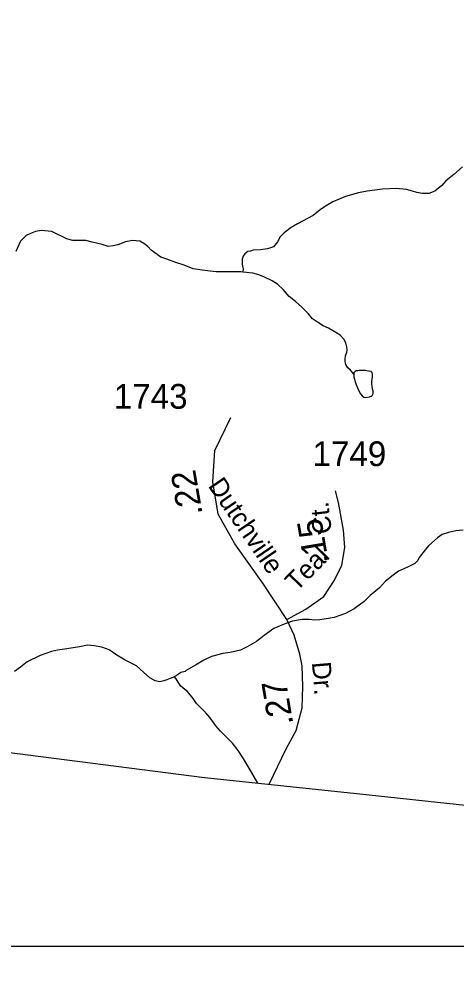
# Model space of a CAD drawing. Extents: x 2056842 to 2160602, y 826753 to 1016856.
# Drawn here: x 2087342 to 2089546, y 845771 to 850532 of the extents above; entities that cross this region are included whole.
import ezdxf

# ---------------------------------------------------------------- set-up
doc = ezdxf.new("R2010")
doc.units = 0
for name, color, linetype in [('Exist Boundary Political CountyLine', 7, 'Continuous'), ('Exist Hydrographic Creek Single Shore', 7, 'Continuous'), ('Exist Hydrographic Misc Water Feature', 7, 'Continuous'), ('Exist Road Non-System Type 51 Label', 7, 'Continuous'), ('Exist Road Secondary Mileage Hundredths English Label', 7, 'Continuous'), ('Exist Road Secondary Type 51 Attributed', 7, 'Continuous'), ('Exist Road Secondary Type 51 Label', 7, 'Continuous'), ('Exist Road Secondary Type 51 Number Label', 7, 'Continuous'), ('Map Preparation Inset Cut Line', 7, 'Continuous')]:
    doc.layers.add(name, color=color, linetype=linetype)

msp = doc.modelspace()

# ---------------------------------------------------------------- linework, layer by layer
at = {"layer": 'Exist Boundary Political CountyLine'}
msp.add_lwpolyline([(2087202.4, 846841.6), (2088278.5, 846703.3), (2089060.9, 846620.9), (2089592.9, 846564), (2090401.1, 846475.5), (2091507.2, 846371.9), (2092417.4, 846283.6), (2093037.6, 846221), (2093614.4, 846162.7), (2094823.1, 845562.6), (2096040.2, 844956.3), (2096290.8, 844827.9), (2097736.3, 844110.3), (2098905.5, 843530.6), (2099954.7, 843014.5), (2100389.5, 842806.4), (2101933, 842032.5), (2102162, 841868.8), (2110170.3, 837920.8)], dxfattribs=at)
at = {"layer": 'Exist Hydrographic Creek Single Shore'}
for points in [[(2089577.9, 849785), (2089534.2, 849747), (2089494.5, 849714.9), (2089474.4, 849690.8), (2089438.5, 849662.5), (2089408.6, 849650.4), (2089376.6, 849650.4), (2089348.3, 849656.3), (2089326.3, 849662.5), (2089296.2, 849670.3), (2089244.5, 849676.1), (2089174.6, 849671.7), (2089098.5, 849661.7), (2089054.6, 849653.4), (2088988.6, 849635.4), (2088924.8, 849608.9), (2088882.6, 849582.9), (2088860.7, 849568.7), (2088825.2, 849538.8), (2088747.1, 849498.3), (2088715.3, 849478.4), (2088679.4, 849452.2), (2088659.1, 849432.1), (2088645.3, 849406.2), (2088625.3, 849382.1), (2088595.5, 849372), (2088559.6, 849366), (2088523.5, 849363.8), (2088509.8, 849359.8), (2088495.9, 849357.9), (2088481.5, 849345.8), (2088471.9, 849333.5), (2088467.8, 849319.5), (2088468, 849307.7), (2088467.6, 849295.6), (2088469.8, 849283.5), (2088471.9, 849269.8), (2088471.7, 849253.6)], [(2088471.7, 849253.6), (2088460.2, 849255.8), (2088429.8, 849255.4), (2088409.9, 849255.7), (2088375.9, 849255.6), (2088335.9, 849255.1), (2088306, 849259.2), (2088265.8, 849262.9), (2088220.1, 849271), (2088175.8, 849288.7), (2088133.9, 849302.8), (2088087.8, 849318.7), (2088057.5, 849328.5), (2088009.5, 849364.2), (2087991.6, 849382.3), (2087971.3, 849398), (2087951.7, 849409.9), (2087933.2, 849411.9), (2087915.4, 849413.8), (2087879.7, 849405.9), (2087841.5, 849391.7), (2087817.6, 849385.6), (2087791.3, 849383.5), (2087761.6, 849393.3), (2087711.7, 849405.3), (2087679.3, 849413), (2087613.5, 849412.9), (2087581.7, 849421), (2087563.7, 849432.6), (2087535.4, 849444.6), (2087507.7, 849458.6), (2087489.3, 849460.6), (2087455.4, 849464.4), (2087425.5, 849458.4), (2087401.3, 849448.3), (2087379.4, 849438.3), (2087349.6, 849410.3), (2087326, 849357.9)]]:
    msp.add_lwpolyline(points, dxfattribs=at)
at = {"layer": 'Exist Hydrographic Misc Water Feature'}
for points in [[(2089031.5, 848739.4), (2089013.2, 848759.3), (2089001.1, 848771.3), (2088991.1, 848787.4), (2088987, 848801.4), (2088987.2, 848815.1), (2088989, 848831.5), (2088995, 848849.3), (2088997.2, 848859.5), (2088995, 848877.3), (2088990.7, 848897.4), (2088981, 848915.5), (2088962.6, 848935.3), (2088940.6, 848949.2), (2088902.7, 848971.2), (2088876.6, 848982.8), (2088846.9, 849000.8), (2088822.7, 849018.6), (2088800.6, 849044.7), (2088768.6, 849076.7), (2088736.6, 849106.3), (2088704.4, 849130.3), (2088674.3, 849166.5), (2088646.4, 849192.2), (2088618.3, 849210.3), (2088579.9, 849227.9), (2088551.8, 849239.8), (2088521.7, 849247.7), (2088490.1, 849251.6), (2088471.7, 849253.6)], [(2089031.5, 848739.4), (2089031.5, 848723.6), (2089033.7, 848713.6), (2089037.6, 848699.6), (2089041.5, 848689.7), (2089049.7, 848669.8), (2089053.6, 848657.4), (2089063.9, 848639.6), (2089071.9, 848629.5), (2089081.9, 848623.5), (2089091.7, 848621.6), (2089109.6, 848623.7), (2089118, 848627.8), (2089123.7, 848631.8), (2089127.4, 848641.7), (2089127.8, 848653.9), (2089125.6, 848663.9), (2089123.7, 848677.6), (2089121.5, 848687.7), (2089121.3, 848701.9), (2089123.3, 848713.8), (2089125.4, 848723.6), (2089125.4, 848733.7), (2089125.2, 848737.8), (2089123.5, 848747.8), (2089117.4, 848751.6), (2089105.3, 848753.8), (2089089.3, 848757.5), (2089069.4, 848757.6), (2089059.1, 848757.6), (2089051.1, 848755.5), (2089043.1, 848755.5), (2089037.4, 848751.5), (2089031.3, 848745.6), (2089031.5, 848739.4)], [(2089581.8, 847951.3), (2089545.5, 847947.4), (2089507.6, 847939), (2089476.2, 847929.1), (2089451.8, 847912.9), (2089408.1, 847874.9), (2089390.1, 847852.9), (2089360.4, 847812.8), (2089352.6, 847798.6), (2089338.4, 847782.5), (2089300.5, 847764.7), (2089256.4, 847744.2), (2089228.3, 847724.1), (2089190.6, 847694.1), (2089160.6, 847660), (2089112.7, 847621.9), (2089083.1, 847591.9), (2089032.9, 847553.7), (2088989.2, 847531.5), (2088931.6, 847511.4), (2088891.6, 847503.3), (2088859.4, 847499.2), (2088833.6, 847497), (2088805.3, 847500.9), (2088769.6, 847500.7), (2088721, 847492.6), (2088679.2, 847476.6), (2088627.5, 847454.4), (2088579.3, 847420.3), (2088540, 847390.2), (2088493.6, 847361.9), (2088460, 847346), (2088407.7, 847333.5), (2088370.2, 847329.5), (2088313.8, 847313.3), (2088273.8, 847295.4), (2088232.2, 847269.3), (2088186, 847243), (2088180.3, 847239), (2088158.1, 847233), (2088146, 847225.1), (2088126.1, 847210.7)], [(2088126.1, 847210.7), (2088104.6, 847202.6), (2088088.4, 847196.9), (2088072.4, 847190.8), (2088052.5, 847186.5), (2088028.6, 847190.6), (2088002.3, 847206.3), (2087970.5, 847234.3), (2087934.2, 847266.2), (2087878, 847296.2), (2087836, 847320), (2087797.7, 847347.7), (2087760.1, 847361.5), (2087722, 847367.7), (2087687.8, 847371.3), (2087648.2, 847363.5), (2087616.2, 847357.4), (2087584, 847353.3), (2087536, 847345.2), (2087506.1, 847338.8), (2087449.9, 847318.9), (2087384.3, 847286.6), (2087350.2, 847260.5), (2087320.1, 847238.4)], [(2088547.2, 846675), (2088503.5, 846750.2), (2088473.5, 846800.2), (2088447.5, 846839.8), (2088419.4, 846875.7), (2088387.4, 846907.8), (2088359.1, 846937.6), (2088335.1, 846963.6), (2088306.8, 847003.6), (2088284.9, 847029.2), (2088236.7, 847077.1), (2088220.7, 847101.4), (2088192.6, 847136.9), (2088178.6, 847147.2), (2088158.1, 847164.8), (2088144.6, 847184.8), (2088134.6, 847200.9), (2088126.1, 847210.7)]]:
    msp.add_lwpolyline(points, dxfattribs=at)
at = {"layer": 'Exist Road Secondary Type 51 Attributed'}
for points in [[(2088692.2, 847500.8), (2088571.7, 847683.7), (2088430.5, 847883.2), (2088347.4, 848032.9), (2088319.4, 848196), (2088329.8, 848354), (2088410.8, 848520.2)], [(2088692.2, 847500.8), (2088788.4, 847553.5), (2088879.2, 847616.5), (2088933.5, 847698.7), (2088970.1, 847774.8), (2088985.6, 847864.6), (2088978.4, 847951.7), (2088953.9, 848091.1), (2088938, 848150.8)], [(2088603.4, 846669.1), (2088689.6, 846847.1), (2088740.4, 846941.1), (2088769.7, 847054.4), (2088773.2, 847162.3), (2088770.4, 847266.7), (2088758.7, 847326.1), (2088729.6, 847421.8), (2088692.2, 847500.8)]]:
    msp.add_lwpolyline(points, dxfattribs=at)
at = {"layer": 'Map Preparation Inset Cut Line'}
msp.add_lwpolyline([(2059276.8, 845851.8), (2104036.2, 845851.8), (2104036.2, 868310.8), (2085975.1, 868308.6), (2085982, 877260.1), (2059276.8, 877260.1), (2059276.8, 845851.8)], dxfattribs=at)

# ---------------------------------------------------------------- texts
at = {"layer": 'Exist Road Non-System Type 51 Label'}
for s, rotation, p in [('Ct.', 96.9141, (2088920.8, 847937.8)), ('Teal', 45.6573, (2088742.4, 847637.6))]:
    msp.add_text(s, height=95, rotation=rotation, dxfattribs=at).set_placement(p)
at = {"layer": 'Exist Road Secondary Mileage Hundredths English Label'}
for s, p in [('.22', (2088268.9, 848033.5)), ('.15', (2088904.6, 847788.2)), ('.27', (2088726.1, 846974.1))]:
    msp.add_text(s, height=125, rotation=99.6394, dxfattribs=at).set_placement(p)
at = {"layer": 'Exist Road Secondary Type 51 Label'}
for s, rotation, p in [('Dutchville', 304.4031, (2088292.9, 848175.4)), ('Dr.', 274.8, (2088819.1, 847284))]:
    msp.add_text(s, height=95, rotation=rotation, dxfattribs=at).set_placement(p)
at = {"layer": 'Exist Road Secondary Type 51 Number Label'}
for s, p in [('1743', (2087820.6, 848564.3)), ('1749', (2088822.4, 848274.6))]:
    msp.add_text(s, height=125, dxfattribs=at).set_placement(p)

doc.saveas('drawing.dxf')
